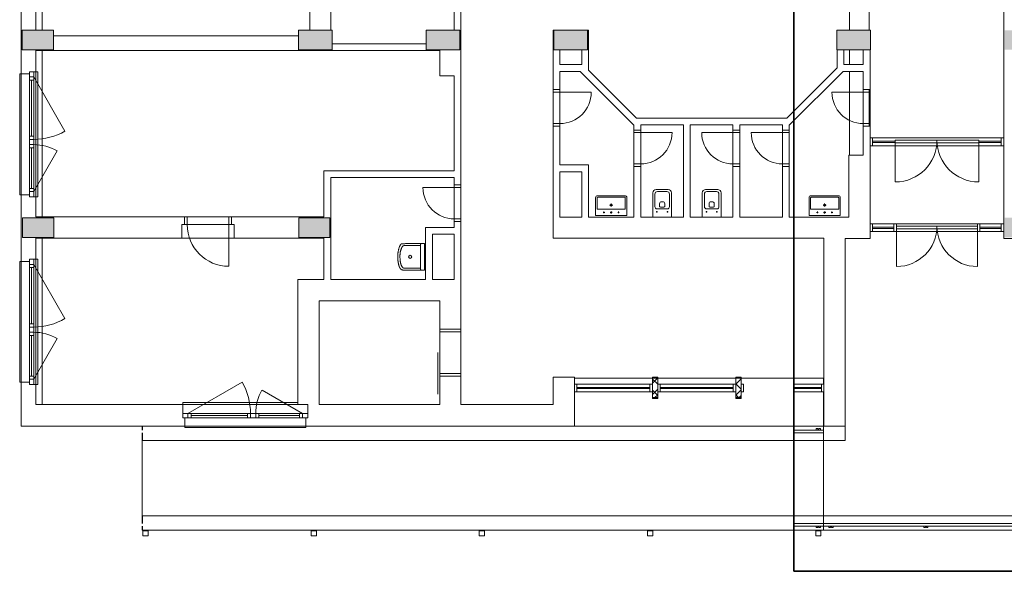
# Model space of a CAD drawing. Extents: x 1911006 to 2186114, y 709265 to 747216.
# Tile 646 of 656: x 1942199 to 1943617, y 735582 to 736376. Entities that reach past the tile are written whole.
import ezdxf

# ---------------------------------------------------------------- set-up
doc = ezdxf.new("R2010")
doc.units = 0
doc.header["$LTSCALE"] = 500
doc.header["$MEASUREMENT"] = 0
doc.layers.add('!_A_01_TENKÁ', color=8, linetype='CONTINUOUS', lineweight=13)
doc.layers.add('!_A_02_HRUBÁ', color=255, linetype='CONTINUOUS', lineweight=35)

msp = doc.modelspace()

# ---------------------------------------------------------------- hatches: boundary and pattern name
at = {"layer": '!_A_01_TENKÁ'}
h = msp.add_hatch(color=7, dxfattribs=at)
h.paths.add_polyline_path([(1944088.3, 736062.8), (1944125.8, 736062.8), (1944125.8, 736119.1), (1944088.3, 736119.1), (1944088.3, 736079.8)])
h.paths.add_polyline_path([(1944350.8, 736062.8), (1944350.8, 736119.1), (1944313.3, 736119.1), (1944313.3, 736062.8)])
h.paths.add_polyline_path([(1943863.3, 736062.8), (1943900.8, 736062.8), (1943900.8, 736119.1), (1943863.3, 736119.1), (1943863.3, 736079.8)])
h.paths.add_polyline_path([(1944538.3, 736062.8), (1944575.8, 736062.8), (1944575.8, 736119.1), (1944538.3, 736119.1), (1944538.3, 736079.8)])
h.paths.add_polyline_path([(1943675.8, 736062.8), (1943675.8, 736119.1), (1943638.3, 736119.1), (1943638.3, 736062.8)])
h.paths.add_polyline_path([(1943636, 736062.8), (1943636, 736091), (1943617.3, 736091), (1943617.3, 736062.8)])
h.paths.add_polyline_path([(1942646, 736062.8), (1942646, 736091), (1942601, 736091), (1942601, 736062.8)])
h.paths.add_polyline_path([(1942203.5, 736062.8), (1942248.5, 736062.8), (1942248.5, 736091), (1942203.5, 736091), (1942203.5, 736079.8)])
h.paths.add_polyline_path([(1943375.4, 736332.8), (1943424.1, 736332.8), (1943424.1, 736361), (1943375.4, 736361), (1943375.4, 736339.7)])
h.paths.add_polyline_path([(1942968.1, 736332.8), (1943016.9, 736332.8), (1943016.9, 736361), (1942968.1, 736361)])
h.paths.add_polyline_path([(1942784.4, 736332.8), (1942833.1, 736332.8), (1942833.1, 736361), (1942784.4, 736361)])
h.paths.add_polyline_path([(1943617.3, 736332.8), (1943636, 736332.8), (1943636, 736361), (1943617.3, 736361)])
h.paths.add_polyline_path([(1942649.4, 736332.8), (1942649.4, 736361), (1942600.6, 736361), (1942600.6, 736332.8)])
h.paths.add_polyline_path([(1942203.1, 736332.8), (1942248.1, 736332.8), (1942248.1, 736361), (1942203.1, 736361), (1942203.1, 736339.7)])
h.paths.add_polyline_path([(1944575.8, 736602.8), (1944575.8, 736659.1), (1944538.3, 736659.1), (1944538.3, 736602.8), (1944570.9, 736602.8)])
h.paths.add_polyline_path([(1944088.3, 736602.8), (1944125.8, 736602.8), (1944125.8, 736659.1), (1944088.3, 736659.1)])
h.paths.add_polyline_path([(1944350.8, 736602.8), (1944350.8, 736659.1), (1944313.3, 736659.1), (1944313.3, 736602.8)])
h.paths.add_polyline_path([(1943375.4, 736602.8), (1943424.1, 736602.8), (1943424.1, 736631), (1943375.4, 736631)])
h.paths.add_polyline_path([(1943619.4, 736602.8), (1943636, 736602.8), (1943636, 736631), (1943617.3, 736631), (1943617.3, 736602.8)])
h.paths.add_polyline_path([(1942968.1, 736602.8), (1943016.9, 736602.8), (1943016.9, 736631), (1942968.1, 736631)])
h.paths.add_polyline_path([(1942803.9, 736602.8), (1942833.1, 736602.8), (1942833.1, 736631), (1942784.4, 736631), (1942784.4, 736602.8)])
h.paths.add_polyline_path([(1943653.4, 736602.8), (1943675.8, 736602.8), (1943675.8, 736659.1), (1943638.3, 736659.1), (1943638.3, 736602.8)])
h.paths.add_polyline_path([(1942600.6, 736602.8), (1942649.4, 736602.8), (1942649.4, 736631), (1942600.6, 736631)])
h.paths.add_polyline_path([(1943900.8, 736602.8), (1943900.8, 736659.1), (1943863.3, 736659.1), (1943863.3, 736602.8)])
h.paths.add_polyline_path([(1942248.5, 736602.8), (1942248.5, 736631), (1942203.5, 736631), (1942203.5, 736602.8)])
h.paths.add_polyline_path([(1944575.8, 736872.8), (1944575.8, 736910.3), (1944538.3, 736910.3), (1944538.3, 736872.8), (1944570.9, 736872.8)])
h.paths.add_polyline_path([(1944088.3, 736872.8), (1944125.8, 736872.8), (1944125.8, 736929.1), (1944088.3, 736929.1), (1944088.3, 736911.4)])
h.paths.add_polyline_path([(1943617.3, 736872.8), (1943636, 736872.8), (1943636, 736901), (1943617.3, 736901)])
h.paths.add_polyline_path([(1943900.8, 736872.8), (1943900.8, 736929.1), (1943863.3, 736929.1), (1943863.3, 736872.8)])
h.paths.add_polyline_path([(1943675.8, 736872.8), (1943675.8, 736929.1), (1943638.3, 736929.1), (1943638.3, 736872.8)])
h.paths.add_polyline_path([(1944350.8, 736873.2), (1944350.8, 736929.5), (1944313.3, 736929.5), (1944313.3, 736873.2), (1944333, 736873.2)])

# ---------------------------------------------------------------- linework, layer by layer
at = {"layer": '!_A_01_TENKÁ', "color": 7}
for p, q in [((1942231.6, 736601.7), (1942231.6, 736361)), ((1942616.8, 736601.7), (1942616.8, 736361)), ((1943394.1, 736601.7), (1943394.1, 736361)), ((1943422.3, 736601.7), (1943422.3, 736361)), ((1942834.6, 736138.3), (1942834.6, 736527.8)), ((1943616.1, 736469), (1943616.1, 736061.3)), ((1942647.1, 736361), (1942647.1, 736435.6)), ((1942824.9, 736435.6), (1942824.9, 736361)), ((1942201.6, 736394.3), (1942201.6, 736298.3)), ((1942222.6, 736361), (1942222.6, 736391.3)), ((1942248.1, 736361), (1942203.1, 736361)), ((1942203.1, 736361), (1942203.1, 736332.8)), ((1942248.1, 736332.8), (1942248.1, 736361)), ((1942600.6, 736352.7), (1942248.1, 736352.7)), ((1942649.4, 736361), (1942600.6, 736361)), ((1942600.6, 736361), (1942600.6, 736332.8)), ((1942649.4, 736332.8), (1942649.4, 736361)), ((1942833.1, 736361), (1942784.4, 736361)), ((1942784.4, 736361), (1942784.4, 736332.8)), ((1942833.1, 736332.8), (1942833.1, 736361)), ((1942968.1, 736361), (1942967.4, 736361)), ((1942967.4, 736361), (1942967.4, 736275.5)), ((1943016.9, 736361), (1942968.1, 736361)), ((1942968.1, 736361), (1942968.1, 736332.8)), ((1943018.4, 736361), (1943016.9, 736361)), ((1943016.9, 736332.8), (1943016.9, 736361)), ((1943018.4, 736303.3), (1943018.4, 736361)), ((1943424.1, 736361), (1943375.4, 736361)), ((1943375.4, 736361), (1943375.4, 736332.8)), ((1943424.1, 736332.8), (1943424.1, 736361)), ((1942784.4, 736341.5), (1942649.4, 736341.5)), ((1942203.1, 736332.8), (1942248.1, 736332.8)), ((1942222.6, 736301.3), (1942222.6, 736331.7)), ((1942222.6, 736331.7), (1942804.3, 736331.7)), ((1942231.6, 736331.7), (1942231.6, 736092.5)), ((1942600.6, 736332.8), (1942649.4, 736332.8)), ((1942784.4, 736332.8), (1942833.1, 736332.8)), ((1942804.3, 736331.7), (1942804.3, 736295.3)), ((1942968.1, 736332.8), (1943016.9, 736332.8)), ((1942977.1, 736311.5), (1942977.1, 736332.8)), ((1943008.6, 736332.8), (1943008.6, 736311.5)), ((1943375.4, 736332.8), (1943424.1, 736332.8)), ((1943376.1, 736332.8), (1943376.1, 736307.1)), ((1943385.9, 736311.5), (1943385.9, 736332.8)), ((1943394.1, 736332.8), (1943394.1, 736311.5)), ((1943413.6, 736332.8), (1943413.6, 736311.5)), ((1943423.4, 736275.5), (1943423.4, 736332.8)), ((1943008.6, 736311.5), (1942977.1, 736311.5)), ((1943413.6, 736311.5), (1943385.9, 736311.5)), ((1942201.6, 736298.3), (1942199.4, 736298.3)), ((1942199.4, 736298.3), (1942199.4, 736124.3)), ((1942201.6, 736124.3), (1942201.6, 736298.3)), ((1942201.6, 736298.3), (1942213.6, 736298.3)), ((1942213.6, 736298.3), (1942213.6, 736301.3)), ((1942213.6, 736301.3), (1942222.6, 736301.3)), ((1942213.6, 736298.3), (1942213.6, 736124.3)), ((1942219.6, 736121.3), (1942219.6, 736301.3)), ((1942222.6, 736121.3), (1942222.6, 736301.3)), ((1942225.6, 736301.3), (1942222.6, 736301.3)), ((1942225.6, 736121.3), (1942225.6, 736301.3)), ((1942804.3, 736295.3), (1942824.9, 736295.3)), ((1942824.9, 736295.3), (1942824.9, 736158.6)), ((1942977.1, 736275.5), (1942977.1, 736301.7)), ((1942977.1, 736301.7), (1943006.2, 736301.7)), ((1943006.2, 736301.7), (1943083.1, 736224.8)), ((1943087.1, 736234.6), (1943018.4, 736303.3)), ((1943376.1, 736307.1), (1943303.7, 736234.6)), ((1943307.7, 736224.8), (1943384.6, 736301.7)), ((1943384.6, 736301.7), (1943413.6, 736301.7)), ((1943394.1, 736301.7), (1943394.1, 736181)), ((1943413.6, 736301.7), (1943413.6, 736275.5)), ((1942213.6, 736293.8), (1942219.6, 736293.8)), ((1942213.6, 736289.3), (1942219.6, 736289.3)), ((1942216.6, 736208.3), (1942216.6, 736289.3)), ((1942219.6, 736293.8), (1942264.6, 736215.9)), ((1942967.4, 736271.7), (1942967.4, 736275.5)), ((1942967.4, 736275.5), (1942977.1, 736275.5)), ((1942967.4, 736271.7), (1942967.4, 736226.7)), ((1942977.1, 736271.7), (1942967.4, 736271.7)), ((1942977.1, 736275.5), (1942977.1, 736271.7)), ((1942977.1, 736271.7), (1943022.1, 736271.7)), ((1942977.1, 736271.7), (1942977.1, 736226.7)), ((1943413.6, 736271.7), (1943368.6, 736271.7)), ((1943413.6, 736275.5), (1943413.6, 736271.7)), ((1943413.6, 736275.5), (1943423.4, 736275.5)), ((1943413.6, 736271.7), (1943413.6, 736226.7)), ((1943413.6, 736271.7), (1943423.4, 736271.7)), ((1943422.3, 736275.5), (1943422.3, 736223)), ((1943423.4, 736271.7), (1943423.4, 736275.5)), ((1943423.4, 736271.7), (1943423.4, 736226.7)), ((1942967.4, 736226.7), (1942967.4, 736223)), ((1942977.1, 736226.7), (1942967.4, 736226.7)), ((1942977.1, 736223), (1942977.1, 736226.7)), ((1943083.1, 736224.8), (1943083.6, 736224.8)), ((1943083.6, 736224.8), (1943083.6, 736217.3)), ((1943303.7, 736234.6), (1943087.1, 736234.6)), ((1943093.4, 736217.3), (1943093.4, 736224.8)), ((1943093.4, 736224.8), (1943154.9, 736224.8)), ((1943154.9, 736224.8), (1943154.9, 736092.1)), ((1943164.6, 736092.1), (1943164.6, 736224.8)), ((1943164.6, 736224.8), (1943226.1, 736224.8)), ((1943226.1, 736224.8), (1943226.1, 736217.3)), ((1943235.9, 736217.3), (1943235.9, 736224.8)), ((1943235.9, 736224.8), (1943297.4, 736224.8)), ((1943297.4, 736224.8), (1943297.4, 736217.3)), ((1943307.1, 736217.3), (1943307.1, 736224.8)), ((1943307.1, 736224.8), (1943307.7, 736224.8)), ((1943413.6, 736226.7), (1943423.4, 736226.7)), ((1943413.6, 736223), (1943413.6, 736226.7)), ((1943423.4, 736226.7), (1943423.4, 736223)), ((1942977.1, 736223), (1942967.4, 736223)), ((1942967.4, 736223), (1942967.4, 736061.7)), ((1942977.1, 736167.1), (1942977.1, 736223)), ((1943083.6, 736213.6), (1943083.6, 736217.3)), ((1943083.6, 736217.3), (1943093.4, 736217.3)), ((1943083.6, 736213.6), (1943083.6, 736168.6)), ((1943093.4, 736213.6), (1943083.6, 736213.6)), ((1943093.4, 736217.3), (1943093.4, 736213.6)), ((1943093.4, 736213.6), (1943138.4, 736213.6)), ((1943093.4, 736213.6), (1943093.4, 736168.6)), ((1943226.1, 736213.6), (1943181.1, 736213.6)), ((1943226.1, 736217.3), (1943226.1, 736213.6)), ((1943226.1, 736217.3), (1943235.9, 736217.3)), ((1943226.1, 736213.6), (1943226.1, 736168.6)), ((1943226.1, 736213.6), (1943235.9, 736213.6)), ((1943235.9, 736213.6), (1943235.9, 736217.3)), ((1943235.9, 736213.6), (1943235.9, 736168.6)), ((1943297.4, 736213.6), (1943252.4, 736213.6)), ((1943297.4, 736217.3), (1943297.4, 736213.6)), ((1943297.4, 736217.3), (1943307.1, 736217.3)), ((1943297.4, 736213.6), (1943297.4, 736168.6)), ((1943297.4, 736213.6), (1943307.1, 736213.6)), ((1943307.1, 736213.6), (1943307.1, 736217.3)), ((1943307.1, 736213.6), (1943307.1, 736168.6)), ((1943423.4, 736223), (1943413.6, 736223)), ((1943413.6, 736223), (1943413.6, 736181)), ((1943423.4, 736061.3), (1943423.4, 736223)), ((1942213.6, 736208.3), (1942219.6, 736208.3)), ((1942219.6, 736203.8), (1942213.6, 736203.8)), ((1942213.6, 736196.3), (1942219.6, 736196.3)), ((1943427.1, 736206.1), (1943423.4, 736206.1)), ((1943423.4, 736194.8), (1943427.1, 736194.8)), ((1943459.8, 736206.1), (1943427.1, 736206.1)), ((1943427.1, 736194.8), (1943427.1, 736206.1)), ((1943459.8, 736201.4), (1943427.1, 736201.4)), ((1943427.1, 736201.4), (1943427.1, 736199.5)), ((1943427.1, 736199.5), (1943459.8, 736199.5)), ((1943459.8, 736194.8), (1943427.1, 736194.8)), ((1943579.8, 736206.1), (1943459.8, 736206.1)), ((1943579.8, 736202.7), (1943459.8, 736202.7)), ((1943459.8, 736202.7), (1943459.8, 736199)), ((1943459.8, 736202.7), (1943459.8, 736201.4)), ((1943459.8, 736199.5), (1943459.8, 736201.4)), ((1943459.8, 736199.5), (1943459.8, 736142.7)), ((1943459.8, 736199), (1943579.8, 736199)), ((1943579.8, 736194.8), (1943459.8, 736194.8)), ((1943612.4, 736206.1), (1943579.8, 736206.1)), ((1943579.8, 736199), (1943579.8, 736202.7)), ((1943579.8, 736202.7), (1943579.8, 736201.4)), ((1943612.4, 736201.4), (1943579.8, 736201.4)), ((1943579.8, 736201.4), (1943579.8, 736199.5)), ((1943579.8, 736199.5), (1943579.8, 736142.7)), ((1943579.8, 736199.5), (1943612.4, 736199.5)), ((1943612.4, 736194.8), (1943579.8, 736194.8)), ((1943612.4, 736199.5), (1943612.4, 736201.4)), ((1942213.6, 736191.8), (1942219.6, 736191.8)), ((1942216.6, 736133.3), (1942216.6, 736191.8)), ((1942219.6, 736128.8), (1942253.4, 736187.3)), ((1943413.6, 736181), (1943393, 736181)), ((1943393, 736181), (1943393, 736092.1)), ((1943018.4, 736167.1), (1942977.1, 736167.1)), ((1943018.4, 736092.1), (1943018.4, 736167.1)), ((1943083.6, 736168.6), (1943083.6, 736164.8)), ((1943093.4, 736168.6), (1943083.6, 736168.6)), ((1943093.4, 736164.8), (1943093.4, 736168.6)), ((1943226.1, 736168.6), (1943235.9, 736168.6)), ((1943226.1, 736164.8), (1943226.1, 736168.6)), ((1943235.9, 736168.6), (1943235.9, 736164.8)), ((1943297.4, 736168.6), (1943307.1, 736168.6)), ((1943297.4, 736164.8), (1943297.4, 736168.6)), ((1943307.1, 736168.6), (1943307.1, 736164.8)), ((1942824.9, 736158.6), (1942637.4, 736158.6)), ((1942637.4, 736158.6), (1942637.4, 736092.5)), ((1942977.1, 736092.1), (1942977.1, 736157.3)), ((1942977.1, 736157.3), (1943008.6, 736157.3)), ((1943008.6, 736157.3), (1943008.6, 736092.1)), ((1943093.4, 736164.8), (1943083.6, 736164.8)), ((1943083.6, 736164.8), (1943083.6, 736092.1)), ((1943093.4, 736092.1), (1943093.4, 736164.8)), ((1943235.9, 736164.8), (1943226.1, 736164.8)), ((1943226.1, 736164.8), (1943226.1, 736092.1)), ((1943235.9, 736092.1), (1943235.9, 736164.8)), ((1943307.1, 736164.8), (1943297.4, 736164.8)), ((1943297.4, 736164.8), (1943297.4, 736092.1)), ((1943307.1, 736092.1), (1943307.1, 736164.8)), ((1942647.1, 736002.1), (1942647.1, 736148.9)), ((1942647.1, 736148.9), (1942824.9, 736148.9)), ((1942824.9, 736148.9), (1942824.9, 736138.3)), ((1942824.9, 736138.3), (1942824.9, 736134.5)), ((1942824.9, 736138.3), (1942834.6, 736138.3)), ((1942834.6, 736134.5), (1942834.6, 736138.3)), ((1942199.4, 736124.3), (1942201.6, 736124.3)), ((1942213.6, 736124.3), (1942201.6, 736124.3)), ((1942201.6, 736124.3), (1942201.6, 736028.3)), ((1942213.6, 736133.3), (1942219.6, 736133.3)), ((1942219.6, 736128.8), (1942213.6, 736128.8)), ((1942213.6, 736121.3), (1942213.6, 736124.3)), ((1942824.9, 736134.5), (1942779.9, 736134.5)), ((1942824.9, 736134.5), (1942824.9, 736089.5)), ((1942824.9, 736134.5), (1942834.6, 736134.5)), ((1942834.6, 736134.5), (1942834.6, 736089.5)), ((1943110.7, 736127), (1943110.7, 736092.1)), ((1943113.7, 736106.8), (1943113.7, 736125.1)), ((1943132.8, 736131.8), (1943115.6, 736131.8)), ((1943117.5, 736128.8), (1943131, 736128.8)), ((1943134.7, 736125.1), (1943134.7, 736106.8)), ((1943137.7, 736092.1), (1943137.7, 736127)), ((1943182, 736127), (1943182, 736092.1)), ((1943185, 736106.8), (1943185, 736125.1)), ((1943204.1, 736131.8), (1943186.8, 736131.8)), ((1943188.7, 736128.8), (1943202.2, 736128.8)), ((1943206, 736125.1), (1943206, 736106.8)), ((1943209, 736092.1), (1943209, 736127)), ((1942222.6, 736121.3), (1942213.6, 736121.3)), ((1942222.6, 736121.3), (1942225.6, 736121.3)), ((1942222.6, 736092.5), (1942222.6, 736121.3)), ((1943028.4, 736094.3), (1943028.4, 736119.8)), ((1943028.4, 736119.8), (1943028.4, 736094.3)), ((1943030.6, 736104.1), (1943030.6, 736119.8)), ((1943031.4, 736122.8), (1943070.4, 736122.8)), ((1943070.4, 736122.8), (1943031.4, 736122.8)), ((1943031.4, 736120.6), (1943070.4, 736120.6)), ((1943050.9, 736111.6), (1943050.9, 736107.1)), ((1943071.1, 736119.8), (1943071.1, 736104.1)), ((1943073.4, 736119.8), (1943073.4, 736094.3)), ((1943073.4, 736094.3), (1943073.4, 736119.8)), ((1943120.5, 736111.2), (1943120.5, 736107.5)), ((1943125, 736114.2), (1943123.5, 736114.2)), ((1943128, 736107.5), (1943128, 736111.2)), ((1943191.7, 736111.2), (1943191.7, 736107.5)), ((1943196.2, 736114.2), (1943194.7, 736114.2)), ((1943199.2, 736107.5), (1943199.2, 736111.2)), ((1943335.6, 736094.3), (1943335.6, 736119.8)), ((1943335.6, 736119.8), (1943335.6, 736094.3)), ((1943337.8, 736104.1), (1943337.8, 736119.8)), ((1943338.6, 736122.8), (1943377.6, 736122.8)), ((1943377.6, 736122.8), (1943338.6, 736122.8)), ((1943338.6, 736120.6), (1943377.6, 736120.6)), ((1943358.1, 736111.6), (1943358.1, 736107.1)), ((1943378.3, 736119.8), (1943378.3, 736104.1)), ((1943380.6, 736119.8), (1943380.6, 736094.3)), ((1943380.6, 736094.3), (1943380.6, 736119.8)), ((1943031.4, 736103.3), (1943070.4, 736103.3)), ((1943041.5, 736098.8), (1943039.2, 736098.8)), ((1943040.4, 736097.7), (1943040.4, 736100)), ((1943048.6, 736109.3), (1943053.1, 736109.3)), ((1943049.4, 736098.8), (1943052.4, 736098.8)), ((1943050.9, 736097.3), (1943050.9, 736100.3)), ((1943060.2, 736098.8), (1943062.5, 736098.8)), ((1943061.4, 736097.7), (1943061.4, 736100)), ((1943115.7, 736099.5), (1943117.5, 736099.5)), ((1943116.6, 736098.6), (1943116.6, 736100.4)), ((1943131.7, 736103.8), (1943116.7, 736103.8)), ((1943121.6, 736106.3), (1943126.8, 736106.3)), ((1943132.7, 736099.5), (1943130.9, 736099.5)), ((1943131.8, 736098.6), (1943131.8, 736100.4)), ((1943187, 736099.5), (1943188.8, 736099.5)), ((1943187.9, 736098.6), (1943187.9, 736100.4)), ((1943203, 736103.8), (1943188, 736103.8)), ((1943192.8, 736106.3), (1943198.1, 736106.3)), ((1943203.9, 736099.5), (1943202.1, 736099.5)), ((1943203, 736098.6), (1943203, 736100.4)), ((1943338.6, 736103.3), (1943377.6, 736103.3)), ((1943348.7, 736098.8), (1943346.5, 736098.8)), ((1943347.6, 736097.7), (1943347.6, 736100)), ((1943355.8, 736109.3), (1943360.3, 736109.3)), ((1943356.6, 736098.8), (1943359.6, 736098.8)), ((1943358.1, 736097.3), (1943358.1, 736100.3)), ((1943367.5, 736098.8), (1943369.7, 736098.8)), ((1943368.6, 736097.7), (1943368.6, 736100)), ((1942248.5, 736091), (1942203.5, 736091)), ((1942203.5, 736091), (1942203.5, 736062.8)), ((1942436.8, 736092.5), (1942222.6, 736092.5)), ((1942248.5, 736062.8), (1942248.5, 736091)), ((1942440.5, 736092.5), (1942436.8, 736092.5)), ((1942436.8, 736081.2), (1942436.8, 736092.5)), ((1942440.5, 736092.5), (1942440.5, 736081.2)), ((1942500.5, 736092.5), (1942440.5, 736092.5)), ((1942500.5, 736092.5), (1942440.5, 736092.5)), ((1942440.5, 736092.5), (1942440.5, 736081.2)), ((1942500.5, 736092.5), (1942500.5, 736081.2)), ((1942504.3, 736092.5), (1942500.5, 736092.5)), ((1942500.5, 736081.2), (1942500.5, 736092.5)), ((1942637.4, 736092.5), (1942504.3, 736092.5)), ((1942504.3, 736092.5), (1942504.3, 736081.2)), ((1942646, 736091), (1942601, 736091)), ((1942601, 736091), (1942601, 736062.8)), ((1942646, 736062.8), (1942646, 736091)), ((1942824.9, 736089.5), (1942834.6, 736089.5)), ((1942824.9, 736085.8), (1942824.9, 736089.5)), ((1942834.6, 736085.8), (1942824.9, 736085.8)), ((1942824.9, 736085.8), (1942824.9, 736077.1)), ((1942834.6, 736089.5), (1942834.6, 736085.8)), ((1942834.6, 735930.8), (1942834.6, 736085.8)), ((1943008.6, 736092.1), (1942977.1, 736092.1)), ((1943083.6, 736092.1), (1943018.4, 736092.1)), ((1943028.4, 736094.3), (1943073.4, 736094.3)), ((1943154.9, 736092.1), (1943093.4, 736092.1)), ((1943226.1, 736092.1), (1943164.6, 736092.1)), ((1943297.4, 736092.1), (1943235.9, 736092.1)), ((1943393, 736092.1), (1943307.1, 736092.1)), ((1943335.6, 736094.3), (1943380.6, 736094.3)), ((1943427.1, 736082.3), (1943423.4, 736082.3)), ((1943427.1, 736071.1), (1943427.1, 736082.3)), ((1943457.9, 736082.3), (1943427.1, 736082.3)), ((1943577.9, 736082.3), (1943461.6, 736082.3)), ((1943612.4, 736082.3), (1943581.6, 736082.3)), ((1942433, 736061.7), (1942433, 736081.2)), ((1942433, 736081.2), (1942436.8, 736081.2)), ((1942440.5, 736081.2), (1942436.8, 736081.2)), ((1942500.5, 736081.2), (1942440.5, 736081.2)), ((1942440.5, 736081.2), (1942500.5, 736081.2)), ((1942504.3, 736081.2), (1942500.5, 736081.2)), ((1942500.5, 736081.2), (1942500.5, 736021.2)), ((1942504.3, 736081.2), (1942508, 736081.2)), ((1942508, 736081.2), (1942508, 736061.7)), ((1942824.9, 736077.1), (1942783.6, 736077.1)), ((1942783.6, 736077.1), (1942783.6, 736002.1)), ((1942793.4, 736002.1), (1942793.4, 736067.3)), ((1942793.4, 736067.3), (1942824.9, 736067.3)), ((1942824.9, 736067.3), (1942824.9, 736002.1)), ((1943423.4, 736071.1), (1943427.1, 736071.1)), ((1943457.9, 736077.7), (1943427.1, 736077.7)), ((1943427.1, 736077.7), (1943427.1, 736075.8)), ((1943427.1, 736075.8), (1943457.9, 736075.8)), ((1943457.9, 736071.1), (1943427.1, 736071.1)), ((1943457.9, 736075.8), (1943457.9, 736077.7)), ((1943577.9, 736079), (1943461.6, 736079)), ((1943461.6, 736079), (1943461.6, 736075.2)), ((1943461.6, 736075.2), (1943577.9, 736075.2)), ((1943461.6, 736071.1), (1943461.6, 736020.8)), ((1943577.9, 736071.1), (1943461.6, 736071.1)), ((1943577.9, 736075.2), (1943577.9, 736079)), ((1943577.9, 736071.1), (1943577.9, 736020.8)), ((1943612.4, 736077.7), (1943581.6, 736077.7)), ((1943581.6, 736077.7), (1943581.6, 736075.8)), ((1943581.6, 736075.8), (1943612.4, 736075.8)), ((1943612.4, 736071.1), (1943581.6, 736071.1)), ((1943612.4, 736075.8), (1943612.4, 736077.7)), ((1942203.5, 736062.8), (1942248.5, 736062.8)), ((1942222.6, 736031.3), (1942222.6, 736061.7)), ((1942222.6, 736061.7), (1942433, 736061.7)), ((1942231.6, 736061.7), (1942231.6, 735822.1)), ((1942508, 736061.7), (1942433, 736061.7)), ((1942508, 736061.7), (1942637.4, 736061.7)), ((1942601, 736062.8), (1942646, 736062.8)), ((1942637.4, 736061.7), (1942637.4, 736002.1)), ((1942776.5, 736053.1), (1942776.5, 736016.7)), ((1942782.1, 736015.6), (1942782.1, 736053.8)), ((1942967.4, 736061.7), (1943357, 736061.7)), ((1943357, 736061.7), (1943357, 735791.3)), ((1943387.8, 735791.3), (1943387.8, 736061.3)), ((1943387.8, 736061.3), (1943423.4, 736061.3)), ((1943616.1, 736061.3), (1943653.3, 736061.3)), ((1942201.6, 736028.3), (1942199.4, 736028.3)), ((1942199.4, 736028.3), (1942199.4, 735854.3)), ((1942201.6, 735854.3), (1942201.6, 736028.3)), ((1942201.6, 736028.3), (1942213.6, 736028.3)), ((1942213.6, 736028.3), (1942213.6, 736031.3)), ((1942213.6, 736031.3), (1942222.6, 736031.3)), ((1942213.6, 736028.3), (1942213.6, 735854.3)), ((1942219.6, 735851.3), (1942219.6, 736031.3)), ((1942222.6, 735851.3), (1942222.6, 736031.3)), ((1942225.6, 736031.3), (1942222.6, 736031.3)), ((1942225.6, 735851.3), (1942225.6, 736031.3)), ((1942213.6, 736023.8), (1942219.6, 736023.8)), ((1942213.6, 736019.3), (1942219.6, 736019.3)), ((1942216.6, 735938.3), (1942216.6, 736019.3)), ((1942219.6, 736023.8), (1942264.6, 735945.9)), ((1942637.4, 736002.1), (1942599.9, 736002.1)), ((1942599.9, 736002.1), (1942599.9, 735822.1)), ((1942783.6, 736002.1), (1942647.1, 736002.1)), ((1942824.9, 736002.1), (1942793.4, 736002.1)), ((1942630.3, 735822.1), (1942630.3, 735971.7)), ((1942630.3, 735971.7), (1942804.3, 735971.7)), ((1942804.3, 735971.7), (1942804.3, 735930.8)), ((1942213.6, 735938.3), (1942219.6, 735938.3)), ((1942219.6, 735933.8), (1942213.6, 735933.8)), ((1942213.6, 735926.3), (1942219.6, 735926.3)), ((1942804.3, 735930.8), (1942804.3, 735927.1)), ((1942804.3, 735930.8), (1942834.6, 735930.8)), ((1942804.3, 735867.1), (1942804.3, 735927.1)), ((1942804.3, 735927.1), (1942834.6, 735927.1)), ((1942834.6, 735927.1), (1942834.6, 735930.8)), ((1942834.6, 735927.1), (1942834.6, 735867.1)), ((1942213.6, 735921.8), (1942219.6, 735921.8)), ((1942216.6, 735863.3), (1942216.6, 735921.8)), ((1942219.6, 735858.8), (1942253.4, 735917.3)), ((1942801.3, 735837.1), (1942801.3, 735897.1)), ((1942213.6, 735863.3), (1942219.6, 735863.3)), ((1942219.6, 735858.8), (1942213.6, 735858.8)), ((1942804.3, 735867.1), (1942834.6, 735867.1)), ((1942804.3, 735863.3), (1942804.3, 735867.1)), ((1942834.6, 735867.1), (1942804.3, 735867.1)), ((1942804.3, 735867.1), (1942804.3, 735863.3)), ((1942834.6, 735863.3), (1942804.3, 735863.3)), ((1942804.3, 735863.3), (1942804.3, 735822.1)), ((1942834.6, 735863.3), (1942834.6, 735867.1)), ((1942834.6, 735822.1), (1942834.6, 735863.3)), ((1942998.1, 735861.5), (1942967.4, 735861.5)), ((1942967.4, 735861.5), (1942967.4, 735822.1)), ((1942998.1, 735791.3), (1942998.1, 735861.5)), ((1942998.1, 735860.3), (1943110.3, 735860.3)), ((1943117.8, 735861.5), (1943110.3, 735861.5)), ((1943110.3, 735861.5), (1943110.3, 735830.7)), ((1943110.3, 735853.1), (1943117.5, 735860.3)), ((1943110.3, 735860.3), (1943117.8, 735860.3)), ((1943117.8, 735851.5), (1943110.3, 735859)), ((1943117.8, 735830.7), (1943117.8, 735861.5)), ((1943117.8, 735860.3), (1943230.3, 735860.3)), ((1943237.8, 735861.5), (1943230.3, 735861.5)), ((1943230.3, 735861.5), (1943230.3, 735830.7)), ((1943230.3, 735859.9), (1943230.7, 735860.3)), ((1943230.3, 735860.3), (1943237.8, 735860.3)), ((1943230.3, 735851.8), (1943237.8, 735859.3)), ((1943237.8, 735830.7), (1943237.8, 735861.5)), ((1943237.8, 735860.3), (1943356.6, 735860.3)), ((1943356.6, 735860.3), (1943356.6, 735851.7)), ((1942199.4, 735854.3), (1942201.6, 735854.3)), ((1942213.6, 735854.3), (1942201.6, 735854.3)), ((1942201.6, 735854.3), (1942201.6, 735791.3)), ((1942213.6, 735851.3), (1942213.6, 735854.3)), ((1942222.6, 735851.3), (1942213.6, 735851.3)), ((1942222.6, 735851.3), (1942225.6, 735851.3)), ((1942222.6, 735822.1), (1942222.6, 735851.3)), ((1942441.6, 735809.3), (1942519.6, 735854.3)), ((1942606.6, 735809.3), (1942548.2, 735843.1)), ((1943001.5, 735851.7), (1942998.1, 735851.7)), ((1942998.1, 735840.5), (1943001.5, 735840.5)), ((1943001.5, 735840.5), (1943001.5, 735851.7)), ((1943001.5, 735851.7), (1943106.5, 735851.7)), ((1943106.5, 735847), (1943001.5, 735847)), ((1943001.5, 735847), (1943001.5, 735845.2)), ((1943001.5, 735845.2), (1943106.5, 735845.2)), ((1943106.5, 735840.5), (1943001.5, 735840.5)), ((1943106.5, 735845.2), (1943106.5, 735847)), ((1943110.3, 735836.9), (1943117.8, 735844.4)), ((1943117.8, 735835.3), (1943110.3, 735842.8)), ((1943121.5, 735851.7), (1943117.8, 735851.7)), ((1943117.8, 735851.7), (1943117.8, 735840.5)), ((1943117.8, 735840.5), (1943121.5, 735840.5)), ((1943121.5, 735840.5), (1943121.5, 735851.7)), ((1943121.5, 735851.7), (1943226.5, 735851.7)), ((1943226.5, 735847), (1943121.5, 735847)), ((1943121.5, 735847), (1943121.5, 735845.2)), ((1943121.5, 735845.2), (1943226.5, 735845.2)), ((1943226.5, 735840.5), (1943121.5, 735840.5)), ((1943226.5, 735845.2), (1943226.5, 735847)), ((1943237.8, 735844.6), (1943230.3, 735852.1)), ((1943230.3, 735835.7), (1943237.8, 735843.2)), ((1943241.5, 735851.7), (1943237.8, 735851.7)), ((1943237.8, 735851.7), (1943237.8, 735840.5)), ((1943237.8, 735840.5), (1943241.5, 735840.5)), ((1943241.5, 735840.5), (1943241.5, 735851.7)), ((1943313.5, 735851.7), (1943353.5, 735851.7)), ((1943353.5, 735847), (1943313.5, 735847)), ((1943313.5, 735845.2), (1943353.5, 735845.2)), ((1943353.5, 735840.5), (1943313.5, 735840.5)), ((1943353.5, 735845.2), (1943353.5, 735847)), ((1943356.6, 735840.5), (1943356.6, 735791.3)), ((1943110.3, 735832.2), (1943117.8, 735832.2)), ((1943110.3, 735830.7), (1943117.8, 735830.7)), ((1943113.7, 735832.2), (1943117.8, 735836.3)), ((1943234, 735832.2), (1943230.3, 735836)), ((1943230.3, 735832.2), (1943237.8, 735832.2)), ((1943230.3, 735830.7), (1943237.8, 735830.7)), ((1943234.9, 735832.2), (1943237.8, 735835.1)), ((1942434.1, 735822.1), (1942222.6, 735822.1)), ((1942599.9, 735825.1), (1942434.1, 735825.1)), ((1942434.1, 735825.1), (1942434.1, 735822.1)), ((1942599.9, 735822.1), (1942434.1, 735822.1)), ((1942434.1, 735803.3), (1942434.1, 735822.1)), ((1942599.9, 735822.1), (1942614.1, 735822.1)), ((1942614.1, 735822.1), (1942614.1, 735803.3)), ((1942804.3, 735822.1), (1942630.3, 735822.1)), ((1942967.4, 735822.1), (1942834.6, 735822.1)), ((1942614.1, 735809.3), (1942434.1, 735809.3)), ((1942437.1, 735803.3), (1942434.1, 735803.3)), ((1942437.1, 735803.3), (1942611.1, 735803.3)), ((1942437.1, 735791.3), (1942437.1, 735803.3)), ((1942441.6, 735803.3), (1942441.6, 735809.3)), ((1942446.1, 735803.3), (1942446.1, 735809.3)), ((1942527.1, 735806.3), (1942446.1, 735806.3)), ((1942527.1, 735803.3), (1942527.1, 735809.3)), ((1942531.6, 735809.3), (1942531.6, 735803.3)), ((1942539.1, 735803.3), (1942539.1, 735809.3)), ((1942543.6, 735803.3), (1942543.6, 735809.3)), ((1942602.1, 735806.3), (1942543.6, 735806.3)), ((1942602.1, 735803.3), (1942602.1, 735809.3)), ((1942606.6, 735809.3), (1942606.6, 735803.3)), ((1942614.1, 735803.3), (1942611.1, 735803.3)), ((1942611.1, 735803.3), (1942611.1, 735791.3)), ((1942201.6, 735791.3), (1942437.1, 735791.3)), ((1942375.6, 735785.3), (1942375.6, 735791.3)), ((1942376, 735791.3), (1942376, 735785.3)), ((1942611.1, 735791.3), (1942437.1, 735791.3)), ((1942437.1, 735791.3), (1942437.1, 735789.1)), ((1942437.1, 735789.1), (1942611.1, 735789.1)), ((1942611.1, 735789.1), (1942611.1, 735791.3)), ((1942611.1, 735791.3), (1942998.1, 735791.3)), ((1942998.1, 735791.3), (1943357, 735791.3)), ((1943313.5, 735785.3), (1943356.2, 735785.3)), ((1943346.1, 735787.6), (1943348.4, 735787.6)), ((1943346.1, 735787.6), (1943346.1, 735785.3)), ((1943348.4, 735785.3), (1943348.4, 735787.6)), ((1943349.9, 735787.6), (1943352.1, 735787.6)), ((1943349.9, 735787.6), (1943349.9, 735785.3)), ((1943352.1, 735785.3), (1943352.1, 735787.6)), ((1943356.2, 735791.3), (1943356.2, 735785.3)), ((1943356.2, 735785.3), (1943356.2, 735781.6)), ((1943357, 735791.3), (1943387.8, 735791.3)), ((1943387.8, 735791.3), (1943387.8, 735770.3)), ((1942375.6, 735651.1), (1942375.6, 735781.6)), ((1942376, 735781.6), (1942376, 735770.3)), ((1943387.8, 735770.3), (1942376, 735770.3)), ((1943356.2, 735781.6), (1943313.5, 735781.6)), ((1943356.2, 735781.6), (1943356.2, 735770.3)), ((1943356.6, 735662.3), (1943356.6, 735770.3)), ((1943356.6, 735770.3), (1943356.6, 735662.3)), ((1942376, 735662.3), (1942376, 735651.1)), ((1943639.5, 735662.3), (1942376, 735662.3)), ((1943356.2, 735662.3), (1943356.2, 735651.1)), ((1942375.6, 735641.3), (1942375.6, 735647.3)), ((1942376, 735647.3), (1942376, 735641.3)), ((1943313.5, 735651.1), (1943356.2, 735651.1)), ((1943356.2, 735647.3), (1943313.5, 735647.3)), ((1943346.1, 735647.3), (1943346.1, 735645.1)), ((1943348.4, 735645.1), (1943346.1, 735645.1)), ((1943348.4, 735645.1), (1943348.4, 735647.3)), ((1943349.9, 735647.3), (1943349.9, 735645.1)), ((1943352.1, 735645.1), (1943349.9, 735645.1)), ((1943352.1, 735645.1), (1943352.1, 735647.3)), ((1943356.2, 735651.1), (1943356.2, 735647.3)), ((1943356.2, 735651.1), (1943646.9, 735651.1)), ((1943356.2, 735647.3), (1943356.2, 735651.1)), ((1943356.2, 735647.3), (1943356.2, 735641.3)), ((1943646.9, 735647.3), (1943356.2, 735647.3)), ((1943364.3, 735647.3), (1943366.6, 735647.3)), ((1943364.3, 735647.3), (1943364.3, 735645.1)), ((1943366.6, 735645.1), (1943364.3, 735645.1)), ((1943366.6, 735645.1), (1943366.6, 735647.3)), ((1943368.1, 735647.3), (1943370.3, 735647.3)), ((1943368.1, 735647.3), (1943368.1, 735645.1)), ((1943370.3, 735645.1), (1943368.1, 735645.1)), ((1943370.3, 735645.1), (1943370.3, 735647.3)), ((1943500.8, 735647.3), (1943503.1, 735647.3)), ((1943500.8, 735647.3), (1943500.8, 735645.1)), ((1943503.1, 735645.1), (1943500.8, 735645.1)), ((1943503.1, 735645.1), (1943503.1, 735647.3)), ((1943504.6, 735647.3), (1943506.8, 735647.3)), ((1943504.6, 735647.3), (1943504.6, 735645.1)), ((1943506.8, 735645.1), (1943504.6, 735645.1)), ((1943506.8, 735645.1), (1943506.8, 735647.3)), ((1942375.6, 735641.3), (1942376, 735641.3)), ((1943646.9, 735641.3), (1942376, 735641.3)), ((1942376.8, 735640.6), (1942384.3, 735640.6)), ((1942376.8, 735633.1), (1942376.8, 735640.6)), ((1942384.3, 735633.1), (1942376.8, 735633.1)), ((1942384.3, 735640.6), (1942384.3, 735633.1)), ((1942618.9, 735640.6), (1942626.4, 735640.6)), ((1942618.9, 735633.1), (1942618.9, 735640.6)), ((1942626.4, 735633.1), (1942618.9, 735633.1)), ((1942626.4, 735640.6), (1942626.4, 735633.1)), ((1942868.5, 735640.6), (1942861, 735640.6)), ((1942861, 735640.6), (1942861, 735633.1)), ((1942861, 735633.1), (1942868.5, 735633.1)), ((1942868.5, 735633.1), (1942868.5, 735640.6)), ((1943103.1, 735633.1), (1943103.1, 735640.6)), ((1943103.1, 735640.6), (1943110.6, 735640.6)), ((1943110.6, 735633.1), (1943103.1, 735633.1)), ((1943110.6, 735640.6), (1943110.6, 735633.1)), ((1943345.3, 735633.1), (1943345.3, 735640.6)), ((1943345.3, 735640.6), (1943352.8, 735640.6)), ((1943352.8, 735633.1), (1943345.3, 735633.1)), ((1943352.8, 735640.6), (1943352.8, 735633.1))]:
    msp.add_line(p, q, dxfattribs=at)
at = {"layer": '!_A_01_TENKÁ', "color": 7, "extrusion": (0, 0, -1)}
for p, q in [((1943616.1, 736206.1), (1943612.4, 736206.1)), ((1943612.4, 736206.1), (1943612.4, 736194.8)), ((1943612.4, 736194.8), (1943616.1, 736194.8)), ((1943461.6, 736082.3), (1943457.9, 736082.3)), ((1943457.9, 736082.3), (1943457.9, 736071.1)), ((1943461.6, 736071.1), (1943461.6, 736082.3)), ((1943581.6, 736082.3), (1943577.9, 736082.3)), ((1943577.9, 736082.3), (1943577.9, 736071.1)), ((1943581.6, 736071.1), (1943581.6, 736082.3)), ((1943616.1, 736082.3), (1943612.4, 736082.3)), ((1943612.4, 736082.3), (1943612.4, 736071.1)), ((1943457.9, 736071.1), (1943461.6, 736071.1)), ((1943577.9, 736071.1), (1943581.6, 736071.1)), ((1943612.4, 736071.1), (1943616.1, 736071.1)), ((1943110.1, 735851.7), (1943106.5, 735851.7)), ((1943106.5, 735851.7), (1943106.5, 735840.5)), ((1943106.5, 735840.5), (1943110.1, 735840.5)), ((1943230.1, 735851.7), (1943226.5, 735851.7)), ((1943226.5, 735851.7), (1943226.5, 735840.5)), ((1943226.5, 735840.5), (1943230.1, 735840.5)), ((1943357, 735851.7), (1943353.5, 735851.7)), ((1943353.5, 735851.7), (1943353.5, 735840.5)), ((1943353.5, 735840.5), (1943357, 735840.5))]:
    msp.add_line(p, q, dxfattribs=at)
at = {"layer": '!_A_01_TENKÁ', "color": 7}
for centre, radius in [((1943050.9, 736109.3), 1.5), ((1943358.1, 736109.3), 1.5), ((1943050.9, 736098.8), 0.9), ((1943116.6, 736099.5), 0.562), ((1943131.8, 736099.5), 0.562), ((1943187.9, 736099.5), 0.562), ((1943203, 736099.5), 0.562), ((1943358.1, 736098.8), 0.9), ((1942761.5, 736034.8), 2.25)]:
    msp.add_circle(centre, radius, dxfattribs=at)
for centre, radius, start, end in [((1942977.1, 736271.7), 45, 270, 0), ((1943413.6, 736271.7), 45, 180, 270), ((1942219.6, 736293.8), 90, 270, 300), ((1943093.4, 736213.6), 45, 270, 0), ((1943226.1, 736213.6), 45, 180, 270), ((1943297.4, 736213.6), 45, 180, 270), ((1942219.6, 736128.8), 67.5, 60, 90), ((1943459.8, 736202.7), 60, 270, 0), ((1943579.8, 736202.7), 60, 180, 270), ((1942824.9, 736134.5), 45, 180, 270), ((1943115.6, 736127), 4.87, 90, 180), ((1943117.5, 736125.1), 3.75, 90, 180), ((1943131, 736125.1), 3.75, 0, 90), ((1943132.8, 736127), 4.88, 0, 90), ((1943186.8, 736127), 4.87, 90, 180), ((1943188.7, 736125.1), 3.75, 90, 180), ((1943202.2, 736125.1), 3.75, 0, 90), ((1943204.1, 736127), 4.88, 0, 90), ((1943031.4, 736119.8), 3, 90, 180), ((1943031.4, 736119.8), 3, 90, 180), ((1943031.4, 736119.8), 0.75, 90, 180), ((1943070.4, 736119.8), 3, 0, 90), ((1943070.4, 736119.8), 3, 0, 90), ((1943070.4, 736119.8), 0.75, 0, 90), ((1943123.5, 736111.2), 3, 90, 180), ((1943125, 736111.2), 3, 0, 90), ((1943194.7, 736111.2), 3, 90, 180), ((1943196.2, 736111.2), 3, 0, 90), ((1943338.6, 736119.8), 3, 90, 180), ((1943338.6, 736119.8), 3, 90, 180), ((1943338.6, 736119.8), 0.75, 90, 180), ((1943377.6, 736119.8), 3, 0, 90), ((1943377.6, 736119.8), 3, 0, 90), ((1943377.6, 736119.8), 0.75, 0, 90), ((1943031.4, 736104.1), 0.75, 180, 270), ((1943070.4, 736104.1), 0.75, 270, 0), ((1943116.7, 736106.8), 3, 180, 270), ((1943121.6, 736107.5), 1.13, 180, 270), ((1943126.8, 736107.5), 1.12, 270, 0), ((1943131.7, 736106.8), 3, 270, 0), ((1943188, 736106.8), 3, 180, 270), ((1943192.8, 736107.5), 1.13, 180, 270), ((1943198.1, 736107.5), 1.12, 270, 0), ((1943203, 736106.8), 3, 270, 0), ((1943338.6, 736104.1), 0.75, 180, 270), ((1943377.6, 736104.1), 0.75, 270, 0), ((1942500.5, 736081.2), 60, 180, 270), ((1943461.6, 736079), 58.1, 270, 0), ((1943577.9, 736079), 58.1, 180, 270), ((1942777.2, 736053.1), 0.7, 90, 180), ((1942777.5, 736016.7), 1.05, 180, 270), ((1942219.6, 736023.8), 90, 270, 300), ((1942219.6, 735858.8), 67.5, 60, 90), ((1942441.6, 735809.3), 90, 0, 30), ((1942606.6, 735809.3), 67.5, 150, 180)]:
    msp.add_arc(centre, radius, start, end, dxfattribs=at)
for points, knots in [([(1942782.1, 736053.8), (1942779.9, 736053.8), (1942776.7, 736053.8), (1942772.9, 736053.8), (1942769.5, 736053.8), (1942765.6, 736053.8), (1942761.7, 736053.8), (1942758.5, 736053.8), (1942755.9, 736053.8), (1942753.8, 736053.8), (1942752.2, 736053.7), (1942751, 736053.7), (1942750.1, 736053.6), (1942749.6, 736053.6), (1942749.3, 736053.5), (1942749.1, 736053.5), (1942749, 736053.5), (1942748.9, 736053.4), (1942748.8, 736053.4), (1942748.7, 736053.3), (1942748.6, 736053.3), (1942748.5, 736053.3), (1942748.5, 736053.3), (1942748.5, 736053.3), (1942748.4, 736053.2), (1942748.4, 736053.2), (1942748.3, 736053.2), (1942748.3, 736053.1), (1942748.2, 736053.1), (1942748.2, 736053.1), (1942748.2, 736053), (1942748.1, 736053), (1942748, 736052.8), (1942747.8, 736052.6), (1942747.6, 736052.4), (1942747.4, 736052.1), (1942747.2, 736051.7), (1942746.9, 736051.1), (1942746.4, 736050), (1942745.8, 736048.7), (1942745.3, 736047.2), (1942745, 736045.9), (1942744.7, 736044.7), (1942744.4, 736043.4), (1942744.2, 736042.3), (1942744.1, 736041.5), (1942743.9, 736040.7), (1942743.8, 736040), (1942743.7, 736039.3), (1942743.6, 736038.6), (1942743.6, 736037.8), (1942743.5, 736037), (1942743.5, 736036.1), (1942743.5, 736035.1), (1942743.5, 736034.1), (1942743.6, 736033.2), (1942743.6, 736032.2), (1942743.7, 736030.9), (1942743.8, 736029.6), (1942744, 736028.4), (1942744.1, 736027.4), (1942744.3, 736026.5), (1942744.5, 736025.6), (1942744.7, 736024.6), (1942744.9, 736023.8), (1942745.1, 736022.9), (1942745.3, 736022.1), (1942745.5, 736021.4), (1942745.7, 736020.9), (1942745.8, 736020.5), (1942746, 736020.2), (1942746.1, 736019.9), (1942746.3, 736019.6), (1942746.4, 736019.3), (1942746.6, 736019), (1942746.8, 736018.7), (1942746.9, 736018.5), (1942747, 736018.3), (1942747.2, 736018.1), (1942747.3, 736017.9), (1942747.4, 736017.8), (1942747.6, 736017.6), (1942747.8, 736017.3), (1942748, 736017.1), (1942748.2, 736017), (1942748.3, 736016.9), (1942748.4, 736016.8), (1942748.5, 736016.7), (1942748.5, 736016.7), (1942748.6, 736016.7), (1942748.6, 736016.6), (1942748.7, 736016.6), (1942748.8, 736016.5), (1942748.9, 736016.5), (1942748.9, 736016.4), (1942749, 736016.4), (1942749.1, 736016.3), (1942749.2, 736016.3), (1942749.4, 736016.2), (1942749.5, 736016.1), (1942749.7, 736016.1), (1942749.9, 736016), (1942750.4, 736015.9), (1942751, 736015.8), (1942752, 736015.7), (1942752.9, 736015.7), (1942754.1, 736015.7), (1942755.4, 736015.7), (1942757, 736015.6), (1942758.8, 736015.6), (1942760.7, 736015.6), (1942762.9, 736015.6), (1942765.2, 736015.6), (1942767.7, 736015.6), (1942770.3, 736015.6), (1942773.1, 736015.6), (1942776, 736015.6), (1942779, 736015.6), (1942781.1, 736015.6), (1942782.1, 736015.6)], [0, 0, 0, 0, 0.012048, 0.018072, 0.024096, 0.036145, 0.048193, 0.060241, 0.072289, 0.084337, 0.096386, 0.108434, 0.120482, 0.13253, 0.138554, 0.144578, 0.14759, 0.150602, 0.156627, 0.162651, 0.165663, 0.167169, 0.168675, 0.170181, 0.171687, 0.174699, 0.177711, 0.179217, 0.180723, 0.182229, 0.183735, 0.186747, 0.192771, 0.198795, 0.204819, 0.210843, 0.216867, 0.228916, 0.240964, 0.26506, 0.289157, 0.301205, 0.313253, 0.337349, 0.349398, 0.361446, 0.373494, 0.385542, 0.39759, 0.409639, 0.421687, 0.433735, 0.445783, 0.457831, 0.46988, 0.481928, 0.493976, 0.506024, 0.53012, 0.542169, 0.554217, 0.566265, 0.578313, 0.590361, 0.60241, 0.614458, 0.626506, 0.638554, 0.650602, 0.656627, 0.662651, 0.668675, 0.674699, 0.680723, 0.686747, 0.692771, 0.695783, 0.698795, 0.701807, 0.704819, 0.707831, 0.710843, 0.716867, 0.722892, 0.725904, 0.728916, 0.731928, 0.733434, 0.73494, 0.736446, 0.737952, 0.740964, 0.743976, 0.746988, 0.748494, 0.75, 0.753012, 0.759036, 0.76506, 0.771084, 0.777108, 0.783133, 0.795181, 0.819277, 0.831325, 0.843373, 0.855422, 0.86747, 0.879518, 0.891566, 0.903614, 0.915663, 0.927711, 0.939759, 0.951807, 0.963855, 0.975904, 0.987952, 1, 1, 1, 1]), ([(1942776.5, 736018.5), (1942776, 736018.5), (1942774.9, 736018.5), (1942773.4, 736018.5), (1942772.1, 736018.5), (1942771, 736018.5), (1942770.2, 736018.5), (1942769.4, 736018.5), (1942768.7, 736018.5), (1942767.9, 736018.5), (1942767.1, 736018.5), (1942766.3, 736018.5), (1942765.5, 736018.5), (1942764.9, 736018.5), (1942764.3, 736018.5), (1942763.9, 736018.5), (1942763.5, 736018.5), (1942763, 736018.5), (1942762.4, 736018.5), (1942761.7, 736018.5), (1942761.2, 736018.5), (1942760.8, 736018.5), (1942760.4, 736018.5), (1942759.8, 736018.5), (1942759.2, 736018.5), (1942758.5, 736018.5), (1942758, 736018.5), (1942757.6, 736018.5), (1942757.2, 736018.5), (1942756.7, 736018.5), (1942756.1, 736018.5), (1942755.5, 736018.5), (1942755, 736018.5), (1942754.6, 736018.5), (1942754.2, 736018.5), (1942753.7, 736018.5), (1942753, 736018.6), (1942752.4, 736018.6), (1942751.9, 736018.8), (1942751.5, 736018.9), (1942751.2, 736019.1), (1942750.8, 736019.4), (1942750.3, 736019.9), (1942749.8, 736020.6), (1942749.5, 736021.2), (1942749.2, 736021.7), (1942749, 736022.1), (1942748.7, 736022.6), (1942748.5, 736023.2), (1942748.2, 736024), (1942747.9, 736024.8), (1942747.8, 736025.5), (1942747.6, 736026.2), (1942747.5, 736026.7), (1942747.4, 736027.1), (1942747.4, 736027.4), (1942747.3, 736028), (1942747.2, 736028.6), (1942747.1, 736029.4), (1942747, 736030.4), (1942746.9, 736031.7), (1942746.8, 736033), (1942746.8, 736034), (1942746.8, 736034.8), (1942746.8, 736035.6), (1942746.8, 736036.4), (1942746.8, 736037.2), (1942746.8, 736037.9), (1942746.9, 736038.7), (1942746.9, 736039.5), (1942747, 736040.3), (1942747.1, 736041.1), (1942747.2, 736041.7), (1942747.3, 736042.2), (1942747.4, 736042.5), (1942747.5, 736042.9), (1942747.6, 736043.4), (1942747.9, 736044.3), (1942748.2, 736045.3), (1942748.5, 736046.2), (1942748.8, 736046.9), (1942749.1, 736047.4), (1942749.3, 736048), (1942749.5, 736048.4), (1942749.7, 736048.8), (1942750, 736049.2), (1942750.3, 736049.6), (1942750.6, 736050.1), (1942751, 736050.4), (1942751.3, 736050.6), (1942751.6, 736050.7), (1942751.8, 736050.8), (1942752.2, 736050.9), (1942752.5, 736050.9), (1942753.1, 736051), (1942753.6, 736051), (1942754.2, 736051), (1942754.6, 736051), (1942755, 736051.1), (1942755.6, 736051.1), (1942756.2, 736051.1), (1942756.8, 736051.1), (1942757.3, 736051.1), (1942757.6, 736051.1), (1942758, 736051.1), (1942758.6, 736051.1), (1942759.2, 736051.1), (1942760, 736051.1), (1942760.8, 736051.1), (1942761.6, 736051.1), (1942762.4, 736051.1), (1942763.1, 736051.1), (1942763.9, 736051.1), (1942764.7, 736051.1), (1942765.5, 736051.1), (1942766.3, 736051.1), (1942767.1, 736051.1), (1942767.8, 736051.1), (1942768.6, 736051.1), (1942769.4, 736051.1), (1942770.2, 736051.1), (1942771, 736051.1), (1942772, 736051), (1942773.8, 736051), (1942775.4, 736051), (1942776.5, 736051)], [-1, -1, -1, -1, -0.981481, -0.962963, -0.944444, -0.935185, -0.925926, -0.916667, -0.907407, -0.898148, -0.888889, -0.87963, -0.87037, -0.861111, -0.856481, -0.851852, -0.847222, -0.842593, -0.833333, -0.824074, -0.819444, -0.814815, -0.810185, -0.805556, -0.796296, -0.787037, -0.782407, -0.777778, -0.773148, -0.768519, -0.759259, -0.75, -0.74537, -0.740741, -0.736111, -0.731481, -0.722222, -0.712963, -0.708333, -0.703704, -0.699074, -0.694444, -0.685185, -0.675926, -0.666667, -0.657407, -0.652778, -0.648148, -0.638889, -0.62963, -0.62037, -0.611111, -0.601852, -0.597222, -0.592593, -0.587963, -0.583333, -0.574074, -0.564815, -0.555556, -0.537037, -0.518519, -0.509259, -0.5, -0.490741, -0.481481, -0.472222, -0.462963, -0.453704, -0.444444, -0.435185, -0.425926, -0.416667, -0.412037, -0.407407, -0.402778, -0.398148, -0.388889, -0.37037, -0.361111, -0.351852, -0.342593, -0.337963, -0.333333, -0.328704, -0.324074, -0.319444, -0.314815, -0.305556, -0.300926, -0.296296, -0.291667, -0.287037, -0.282407, -0.277778, -0.268519, -0.263889, -0.259259, -0.25463, -0.25, -0.240741, -0.231481, -0.226852, -0.222222, -0.217593, -0.212963, -0.203704, -0.194444, -0.185185, -0.175926, -0.166667, -0.157407, -0.148148, -0.138889, -0.12963, -0.12037, -0.111111, -0.101852, -0.092593, -0.083333, -0.074074, -0.064815, -0.055556, -0.037037, 0, 0, 0, 0])]:
    msp.add_open_spline(points, degree=3, knots=knots, dxfattribs=at)
at = {"layer": '!_A_02_HRUBÁ', "color": 1}
msp.add_lwpolyline([(1943313.5, 735582.2), (1945458.6, 735582.2), (1945458.6, 736530.8), (1943313.5, 736530.8)], close=True, dxfattribs=at)

doc.saveas('drawing.dxf')
